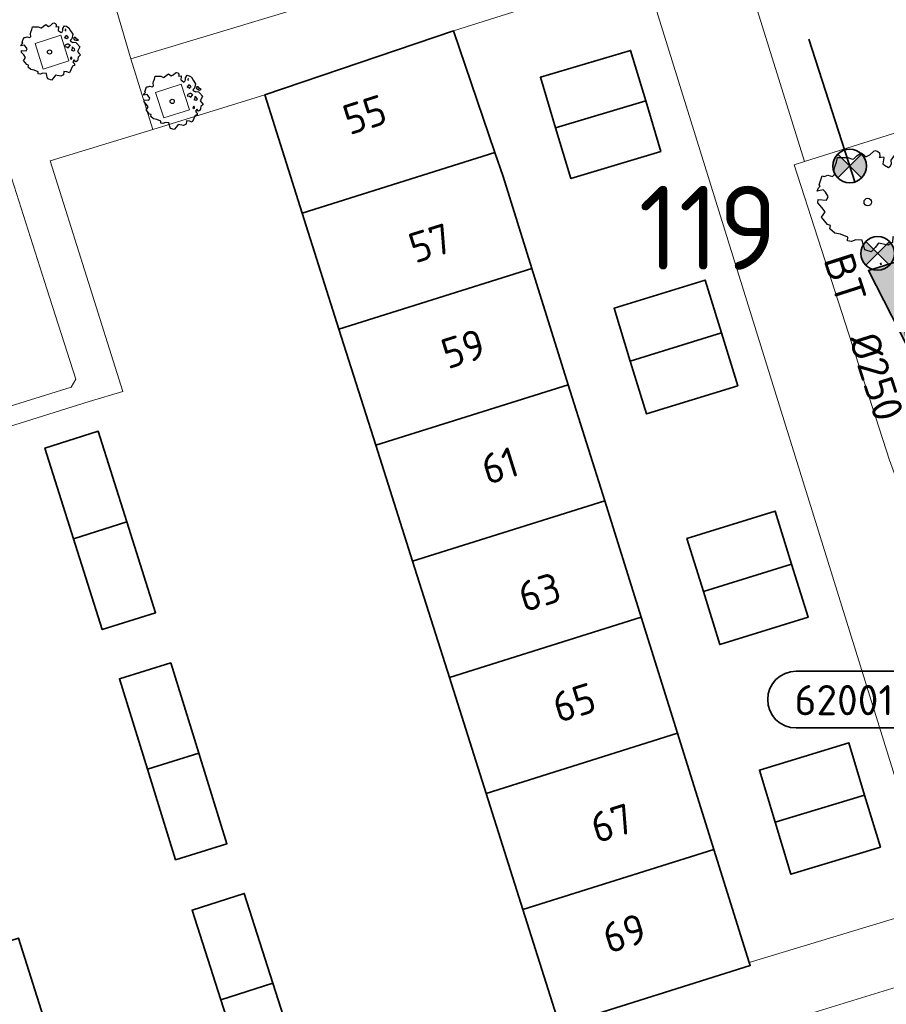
# Model space of a CAD drawing. Header units: metres. Extents: x 152391 to 157968, y 462336 to 467280.
# Tile 648 of 656: x 156766 to 156805, y 464712 to 464756. Entities that reach past the tile are written whole.
import ezdxf
from ezdxf.enums import TextEntityAlignment as Align

# ---------------------------------------------------------------- set-up
doc = ezdxf.new("R2010")
doc.units = ezdxf.units.M
doc.header["$LTSCALE"] = 0.75
doc.linetypes.add('RI-VWA_BETON', pattern=[19, 9, -5, 0, -5])
doc.layers.get('0').update_dxf_attribs({"lineweight": 25})
doc.layers.get('defpoints').update_dxf_attribs({"lineweight": 25})
for name, color, linetype, lineweight in [('B-GV-GR-BOOM-S', 252, 'Continuous', 25), ('B-WE-GR-BEPLANTING_CULTUUR_HEESTERS-GV', 251, 'Continuous', 18), ('B-WE-GR-GROENVOORZIENING-GV', 251, 'Continuous', 18), ('B-WE-OG-BEBOUWING-GV', 6, 'Continuous', 35), ('B-WE-OG-BEBOUWING-T18', 1, 'Continuous', 18), ('B-WE-VH-VERHARDING_BETONSTRAATSTEEN-GV', 251, 'Continuous', 18), ('B-WE-VH-VERHARDING_TEGEL-GV', 251, 'Continuous', 18), ('N-OI-RI-T50', 130, 'Continuous', 50), ('N-OI-RI-VWA_PUTNUMMER-S @ 0.75', 36, 'Continuous', 35), ('N-OI-RI-VWA_STROOMRICHTING-S @ 0.75', 36, 'Continuous', 35), ('N-OI-RI-VWA_TRANSPORTLEIDING_BETON_250-G', 36, 'RI-VWA_BETON', 35)]:
    doc.layers.add(name, color=color, linetype=linetype, lineweight=lineweight)
doc.layers.add('N-OI-RI-VRIJVERVAL_HULPSTUK-S', color=210, linetype='Continuous', lineweight=35, plot=False)
doc.styles.add('NLCS-ISO', font='isocpeur.ttf')
doc.styles.add('NLCS-ISO-M750-T18', font='NLCS-ISO.ttf', dxfattribs={"height": 1.35})
doc.styles.add('NLCS-ISO-M750-T50', font='NLCS-ISO.ttf', dxfattribs={"height": 3.75})

# ---------------------------------------------------------------- blocks, each defined once
blk = doc.blocks.new('*U189')
for q in [(-5.834, 7.601), (-7.601, 5.834)]:
    blk.add_line((-1.414, 1.414), q)
blk.add_lwpolyline([(-16.81, 12.391), (-9.652, 12.391, -1), (-9.652, 9.007), (-16.81, 9.007, -1)], format="xyb", close=True)
at = {"ltscale": 0.1, "style": 'NLCS-ISO'}
blk.add_attdef('PUTNR', text='', height=1.8, dxfattribs=at).set_placement((-13.333, 10.667), align=Align.MIDDLE_CENTER)
blk.add_attdef('PUTHGT', text='', height=1.8, rotation=315, dxfattribs=at).set_placement((-8.443, 8.482), align=Align.MIDDLE_LEFT)
blk = doc.blocks.new('*U80')
at = {"ltscale": 0.1}
blk.add_hatch(color=256, dxfattribs=at).paths.add_polyline_path([(2.5, 0), (-2.5, -0.833), (-2.5, 0.833)])
at = {"ltscale": 0.1, "flags": 128}
blk.add_lwpolyline([(2.5, 0), (-2.5, -0.833), (-2.5, 0.833)], close=True, dxfattribs=at)
at = {"ltscale": 0.1, "style": 'NLCS-ISO'}
for tag, p in [('BOBL', (-26.512, -3.24)), ('MAT', (-1, -3.74))]:
    blk.add_attdef(tag, text='', height=1.8, dxfattribs=at).set_placement(p, align=Align.BOTTOM_RIGHT)
for tag, p in [('BOBR', (15.505, -3.223)), ('DIA', (1, -3.74))]:
    blk.add_attdef(tag, text='', height=1.8, dxfattribs=at).set_placement(p, align=Align.BOTTOM_LEFT)
at = {"layer": 'defpoints', "ltscale": 0.1, "style": 'NLCS-ISO', "flags": 1}
blk.add_attdef('JVA', text='', height=1.8, dxfattribs=at).set_placement((0, -1), align=Align.TOP_CENTER)
blk = doc.blocks.new('SRI-HULP')
h = blk.add_hatch(color=256)
h.dxf.hatch_style = 1
h.paths.add_polyline_path([(-0.707, 0.707, 0.198912), (-1, 0, 0.198912), (-0.707, -0.707), (0, 0)])
h = blk.add_hatch(color=256)
h.dxf.hatch_style = 1
h.paths.add_polyline_path([(1, 0, 0.198912), (0.707, 0.707), (0, 0), (0.707, -0.707, 0.198912)])
for p, q in [((-0.707, 0.707), (0.707, -0.707)), ((-0.707, -0.707), (0.707, 0.707))]:
    blk.add_line(p, q)
blk.add_circle((0, 0), 1)
blk = doc.blocks.new('SGR-BOOM_31_50')
at = {"linetype": 'Continuous'}
for p, q in [((0.087, 2.108), (0.273, 2.283)), ((0.273, 2.283), (0.351, 2.305)), ((0.351, 2.305), (0.444, 2.261)), ((0.444, 2.261), (0.521, 2.196)), ((-1.479, 1.582), (-1.402, 1.78)), ((-1.402, 1.78), (-1.355, 1.999)), ((-1.355, 1.999), (-0.89, 1.999)), ((-0.89, 1.999), (-0.688, 1.911)), ((-0.688, 1.911), (-0.626, 1.933)), ((-0.626, 1.933), (-0.487, 2.064)), ((-0.487, 2.064), (-0.301, 2.196)), ((-0.301, 2.196), (-0.177, 2.108)), ((-0.177, 2.108), (-0.084, 2.02)), ((-0.084, 2.02), (0.087, 2.108)), ((0.537, 2.042), (0.506, 1.999)), ((0.506, 1.999), (0.707, 2.02)), ((0.521, 2.196), (0.537, 2.042)), ((0.723, 1.977), (0.676, 1.714)), ((0.707, 2.02), (0.723, 1.977)), ((1.048, 1.867), (1.188, 2.086)), ((1.064, 1.714), (1.048, 1.867)), ((1.188, 2.086), (1.358, 2.042)), ((1.296, 1.823), (1.234, 1.78)), ((1.234, 1.78), (1.265, 1.67)), ((1.281, 1.692), (1.296, 1.823)), ((1.358, 2.042), (1.545, 1.933)), ((1.545, 1.933), (1.669, 1.692)), ((-1.51, 1.451), (-1.479, 1.582)), ((-1.495, 1.232), (-1.51, 1.451)), ((0.676, 1.714), (0.754, 1.648)), ((0.754, 1.648), (0.924, 1.539)), ((0.924, 1.539), (1.002, 1.604)), ((1.002, 1.604), (1.064, 1.714)), ((1.265, 1.67), (1.281, 1.648)), ((1.669, 1.692), (1.839, 1.407)), ((1.839, 1.407), (1.762, 1.057)), ((-2.177, 0.772), (-2.038, 1.166)), ((-2.038, 1.166), (-1.944, 1.144)), ((-1.944, 1.144), (-1.789, 1.21)), ((-1.789, 1.21), (-1.572, 1.144)), ((-1.572, 1.144), (-1.495, 1.232)), ((1.25, 1.21), (1.188, 1.166)), ((1.188, 1.166), (1.234, 1.101)), ((1.234, 1.101), (1.312, 1.122)), ((1.296, 1.298), (1.25, 1.21)), ((1.374, 1.298), (1.296, 1.298)), ((1.312, 1.122), (1.374, 1.035)), ((1.436, 1.254), (1.374, 1.298)), ((1.374, 1.035), (1.436, 1.122)), ((1.498, 1.166), (1.436, 1.254)), ((1.436, 1.122), (1.498, 1.166)), ((1.762, 1.057), (1.638, 0.925)), ((1.638, 0.925), (1.7, 0.838)), ((1.963, 1.144), (1.917, 1.079)), ((1.917, 1.079), (1.948, 0.991)), ((1.948, 0.991), (2.041, 0.925)), ((2.056, 1.144), (1.963, 1.144)), ((2.041, 0.969), (2.18, 0.903)), ((2.041, 0.925), (2.056, 0.969)), ((2.165, 1.013), (2.056, 1.144)), ((2.304, 0.947), (2.165, 1.013)), ((2.18, 0.903), (2.304, 0.947)), ((-2.27, 0.487), (-2.208, 0.641)), ((-1.991, 0.553), (-2.27, 0.487)), ((-2.208, 0.641), (-2.131, 0.706)), ((-2.131, 0.706), (-2.177, 0.772)), ((-1.898, 0.444), (-1.991, 0.553)), ((-1.774, 0.246), (-1.898, 0.444)), ((1.234, 0.553), (1.188, 0.444)), ((1.188, 0.444), (1.374, 0.422)), ((1.405, 0.619), (1.234, 0.553)), ((1.483, 0.619), (1.405, 0.619)), ((1.622, 0.531), (1.483, 0.619)), ((1.483, 0.334), (1.607, 0.487)), ((1.607, 0.487), (1.653, 0.553)), ((1.7, 0.838), (1.839, 0.75)), ((1.839, 0.75), (1.917, 0.794)), ((1.917, 0.794), (2.087, 0.75)), ((2.087, 0.75), (2.18, 0.684)), ((2.18, 0.684), (2.413, 0.422)), ((-2.239, -0.038), (-2.224, 0.115)), ((-2.224, 0.115), (-1.851, 0.093)), ((-1.851, 0.093), (-1.774, 0.246)), ((1.374, 0.422), (1.483, 0.334)), ((1.793, 0.246), (1.746, 0.137)), ((1.911, 0.065), (1.746, 0.137)), ((1.808, 0.4), (1.793, 0.312)), ((1.793, 0.312), (1.793, 0.246)), ((1.901, 0.312), (1.808, 0.4)), ((1.963, 0.268), (1.901, 0.312)), ((1.911, 0.065), (2.01, 0.181)), ((2.01, 0.181), (1.963, 0.268)), ((2.289, 0.137), (2.227, 0.049)), ((2.227, 0.049), (2.351, -0.126)), ((2.413, 0.422), (2.289, 0.137)), ((-2.053, -0.235), (-2.239, -0.038)), ((-1.913, -0.433), (-2.053, -0.235)), ((-1.991, -0.564), (-1.913, -0.433)), ((1.715, -0.389), (1.653, -0.476)), ((1.777, -0.454), (1.715, -0.389)), ((2.289, -0.411), (2.242, -0.564)), ((2.459, -0.235), (2.289, -0.411)), ((2.351, -0.126), (2.459, -0.235)), ((-2.069, -0.673), (-1.991, -0.564)), ((-1.805, -1.002), (-2.069, -0.673)), ((1.653, -0.476), (1.669, -0.564)), ((1.684, -0.564), (1.777, -0.542)), ((1.777, -0.542), (1.777, -0.454)), ((1.948, -0.63), (1.855, -0.783)), ((1.855, -0.783), (1.901, -0.849)), ((1.901, -0.849), (1.994, -0.936)), ((2.103, -0.783), (1.948, -0.63)), ((2.211, -0.695), (2.103, -0.783)), ((2.242, -0.564), (2.211, -0.695)), ((-1.665, -1.046), (-1.805, -1.002)), ((-1.696, -1.199), (-1.665, -1.046)), ((-1.479, -1.396), (-1.696, -1.199)), ((1.808, -1.177), (1.715, -1.352)), ((1.824, -1.112), (1.808, -1.177)), ((1.979, -1.068), (1.824, -1.112)), ((1.994, -0.936), (1.979, -1.068)), ((-1.216, -1.44), (-1.479, -1.396)), ((-0.89, -1.571), (-1.216, -1.44)), ((-0.906, -1.725), (-0.89, -1.571)), ((-0.735, -1.769), (-0.906, -1.725)), ((-0.533, -1.681), (-0.735, -1.769)), ((-0.254, -1.703), (-0.533, -1.681)), ((-0.208, -1.9), (-0.254, -1.703)), ((1.126, -1.55), (1.11, -1.812)), ((1.374, -1.571), (1.126, -1.55)), ((1.576, -1.659), (1.374, -1.571)), ((1.715, -1.352), (1.576, -1.659)), ((-0.177, -1.988), (-0.208, -1.9)), ((-0.13, -2.141), (-0.177, -1.988)), ((0.149, -2.229), (-0.13, -2.141)), ((0.335, -2.031), (0.149, -2.229)), ((0.475, -1.834), (0.335, -2.031)), ((0.909, -1.922), (0.475, -1.834)), ((1.11, -1.812), (0.909, -1.922))]:
    blk.add_line(p, q, dxfattribs=at)
blk.add_circle((0, 0), 0.169, dxfattribs=at)
blk = doc.blocks.new('SGR-BOOM_0_20')
at = {"linetype": 'Continuous'}
for p, q in [((-0.85, 0.816), (-0.832, 0.89)), ((-0.832, 0.89), (-0.788, 1.001)), ((-0.788, 1.001), (-0.762, 1.124)), ((-0.762, 1.124), (-0.501, 1.124)), ((-0.501, 1.124), (-0.387, 1.075)), ((-0.387, 1.075), (-0.352, 1.087)), ((-0.352, 1.087), (-0.274, 1.161)), ((-0.274, 1.161), (-0.169, 1.235)), ((-0.169, 1.235), (-0.099, 1.186)), ((-0.099, 1.186), (-0.047, 1.137)), ((-0.047, 1.137), (0.049, 1.186)), ((0.049, 1.186), (0.154, 1.284)), ((0.154, 1.284), (0.197, 1.297)), ((0.197, 1.297), (0.25, 1.272)), ((0.25, 1.272), (0.293, 1.235)), ((0.302, 1.149), (0.284, 1.124)), ((0.284, 1.124), (0.398, 1.137)), ((0.293, 1.235), (0.302, 1.149)), ((0.407, 1.112), (0.38, 0.964)), ((0.38, 0.964), (0.424, 0.927)), ((0.398, 1.137), (0.407, 1.112)), ((0.424, 0.927), (0.52, 0.865)), ((0.52, 0.865), (0.564, 0.902)), ((0.564, 0.902), (0.598, 0.964)), ((0.59, 1.05), (0.668, 1.173)), ((0.598, 0.964), (0.59, 1.05)), ((0.668, 1.173), (0.764, 1.149)), ((0.729, 1.026), (0.694, 1.001)), ((0.694, 1.001), (0.712, 0.939)), ((0.712, 0.939), (0.721, 0.927)), ((0.721, 0.952), (0.729, 1.026)), ((0.764, 1.149), (0.869, 1.087)), ((0.869, 1.087), (0.939, 0.952)), ((0.939, 0.952), (1.035, 0.792)), ((-1.225, 0.434), (-1.146, 0.656)), ((-1.146, 0.656), (-1.094, 0.644)), ((-1.094, 0.644), (-1.007, 0.681)), ((-1.007, 0.681), (-0.884, 0.644)), ((-0.884, 0.644), (-0.841, 0.693)), ((-0.841, 0.693), (-0.85, 0.816)), ((0.703, 0.681), (0.668, 0.656)), ((0.668, 0.656), (0.694, 0.619)), ((0.694, 0.619), (0.738, 0.631)), ((0.729, 0.73), (0.703, 0.681)), ((0.773, 0.73), (0.729, 0.73)), ((0.738, 0.631), (0.773, 0.582)), ((0.808, 0.705), (0.773, 0.73)), ((0.773, 0.582), (0.808, 0.631)), ((0.843, 0.656), (0.808, 0.705)), ((0.808, 0.631), (0.843, 0.656)), ((0.991, 0.594), (0.921, 0.521)), ((0.921, 0.521), (0.956, 0.471)), ((0.956, 0.471), (1.035, 0.422)), ((1.035, 0.792), (0.991, 0.594)), ((1.035, 0.422), (1.078, 0.447)), ((1.104, 0.644), (1.078, 0.607)), ((1.078, 0.607), (1.096, 0.557)), ((1.078, 0.447), (1.174, 0.422)), ((1.096, 0.557), (1.148, 0.521)), ((1.157, 0.644), (1.104, 0.644)), ((1.148, 0.545), (1.226, 0.508)), ((1.148, 0.521), (1.157, 0.545)), ((1.218, 0.57), (1.157, 0.644)), ((1.296, 0.533), (1.218, 0.57)), ((1.226, 0.508), (1.296, 0.533)), ((-1.277, 0.274), (-1.242, 0.36)), ((-1.12, 0.311), (-1.277, 0.274)), ((-1.259, -0.022), (-1.251, 0.065)), ((-1.251, 0.065), (-1.041, 0.052)), ((-1.242, 0.36), (-1.198, 0.397)), ((-1.198, 0.397), (-1.225, 0.434)), ((-1.068, 0.249), (-1.12, 0.311)), ((-0.998, 0.139), (-1.068, 0.249)), ((-1.041, 0.052), (-0.998, 0.139)), ((0.694, 0.311), (0.668, 0.249)), ((0.668, 0.249), (0.773, 0.237)), ((0.79, 0.348), (0.694, 0.311)), ((0.773, 0.237), (0.834, 0.188)), ((0.834, 0.348), (0.79, 0.348)), ((0.912, 0.299), (0.834, 0.348)), ((0.834, 0.188), (0.904, 0.274)), ((0.904, 0.274), (0.93, 0.311)), ((1.008, 0.139), (0.982, 0.077)), ((1.075, 0.037), (0.982, 0.077)), ((1.017, 0.225), (1.008, 0.176)), ((1.008, 0.176), (1.008, 0.139)), ((1.069, 0.176), (1.017, 0.225)), ((1.104, 0.151), (1.069, 0.176)), ((1.075, 0.037), (1.13, 0.102)), ((1.13, 0.102), (1.104, 0.151)), ((1.174, 0.422), (1.226, 0.385)), ((1.226, 0.385), (1.357, 0.237)), ((1.287, 0.077), (1.253, 0.028)), ((1.253, 0.028), (1.322, -0.071)), ((1.357, 0.237), (1.287, 0.077)), ((-1.155, -0.132), (-1.259, -0.022)), ((-1.164, -0.379), (-1.12, -0.317)), ((-1.015, -0.564), (-1.164, -0.379)), ((-1.076, -0.243), (-1.155, -0.132)), ((-1.12, -0.317), (-1.076, -0.243)), ((0.965, -0.219), (0.93, -0.268)), ((0.93, -0.268), (0.939, -0.317)), ((0.947, -0.317), (1, -0.305)), ((1, -0.256), (0.965, -0.219)), ((1, -0.305), (1, -0.256)), ((1.096, -0.354), (1.043, -0.44)), ((1.183, -0.44), (1.096, -0.354)), ((1.244, -0.391), (1.183, -0.44)), ((1.261, -0.317), (1.244, -0.391)), ((1.287, -0.231), (1.261, -0.317)), ((1.383, -0.132), (1.287, -0.231)), ((1.322, -0.071), (1.383, -0.132)), ((-0.937, -0.588), (-1.015, -0.564)), ((-0.954, -0.675), (-0.937, -0.588)), ((-0.832, -0.785), (-0.954, -0.675)), ((-0.684, -0.81), (-0.832, -0.785)), ((-0.501, -0.884), (-0.684, -0.81)), ((0.633, -0.872), (0.625, -1.019)), ((0.773, -0.884), (0.633, -0.872)), ((0.965, -0.761), (0.886, -0.933)), ((1.017, -0.662), (0.965, -0.761)), ((1.026, -0.625), (1.017, -0.662)), ((1.113, -0.601), (1.026, -0.625)), ((1.043, -0.44), (1.069, -0.477)), ((1.069, -0.477), (1.122, -0.527)), ((1.122, -0.527), (1.113, -0.601)), ((-0.509, -0.97), (-0.501, -0.884)), ((-0.413, -0.995), (-0.509, -0.97)), ((-0.3, -0.946), (-0.413, -0.995)), ((-0.143, -0.958), (-0.3, -0.946)), ((-0.117, -1.069), (-0.143, -0.958)), ((-0.099, -1.118), (-0.117, -1.069)), ((-0.073, -1.204), (-0.099, -1.118)), ((0.084, -1.254), (-0.073, -1.204)), ((0.188, -1.143), (0.084, -1.254)), ((0.267, -1.032), (0.188, -1.143)), ((0.511, -1.081), (0.267, -1.032)), ((0.625, -1.019), (0.511, -1.081)), ((0.886, -0.933), (0.773, -0.884))]:
    blk.add_line(p, q, dxfattribs=at)
blk.add_circle((0, 0), 0.0948, dxfattribs=at)

msp = doc.modelspace()

# ---------------------------------------------------------------- linework, layer by layer
at = {"layer": 'B-WE-GR-BEPLANTING_CULTUUR_HEESTERS-GV'}
msp.add_lwpolyline([(156816.802, 464744.19), (156816.67, 464746.2), (156814.54, 464751.58), (156813.59, 464753.86), (156801.372, 464750.01), (156800.908, 464749.865), (156805.17, 464736.67)], dxfattribs=at)
at = {"layer": 'B-WE-GR-GROENVOORZIENING-GV'}
for points in [[(156768.114, 464755.654), (156766.97, 464755.289), (156767.335, 464754.145), (156768.478, 464754.511)], [(156773.504, 464753.467), (156772.36, 464753.102), (156772.725, 464751.958), (156773.868, 464752.324)]]:
    msp.add_lwpolyline(points, close=True, dxfattribs=at)
at = {"layer": 'B-WE-OG-BEBOUWING-GV'}
for points in [[(156778.913, 464747.703), (156787.531, 464750.412), (156785.684, 464755.853), (156777.237, 464752.987)], [(156794.271, 464752.722), (156793.595, 464754.982), (156789.566, 464753.778), (156790.242, 464751.518)], [(156794.271, 464752.722), (156790.242, 464751.518), (156790.917, 464749.258), (156794.946, 464750.462)], [(156780.557, 464742.516), (156789.183, 464745.228), (156787.895, 464749.339), (156787.531, 464750.412), (156778.913, 464747.703)], [(156789.183, 464745.228), (156780.557, 464742.516), (156782.202, 464737.33), (156790.81, 464740.036)], [(156797.66, 464742.35), (156796.936, 464744.711), (156792.854, 464743.457), (156793.578, 464741.097)], [(156797.66, 464742.35), (156793.578, 464741.097), (156794.303, 464738.736), (156798.385, 464739.989)], [(156782.202, 464737.33), (156783.846, 464732.144), (156792.436, 464734.845), (156790.81, 464740.036)], [(156768.69, 464733.148), (156771.079, 464733.903), (156769.797, 464737.96), (156767.408, 464737.206)], [(156785.491, 464726.958), (156794.063, 464729.653), (156792.436, 464734.845), (156783.846, 464732.144)], [(156796.85, 464730.795), (156800.793, 464732.014), (156800.059, 464734.387), (156796.116, 464733.168)], [(156771.079, 464733.903), (156768.69, 464733.148), (156769.972, 464729.091), (156772.361, 464729.846)], [(156800.793, 464732.014), (156796.85, 464730.795), (156797.583, 464728.422), (156801.527, 464729.642)], [(156794.063, 464729.653), (156785.491, 464726.958), (156787.135, 464721.772), (156795.69, 464724.461)], [(156771.998, 464722.853), (156774.293, 464723.565), (156773.038, 464727.606), (156770.743, 464726.893)], [(156788.78, 464716.586), (156797.316, 464719.27), (156795.69, 464724.461), (156787.135, 464721.772)], [(156800.061, 464720.489), (156804.059, 464721.7), (156803.355, 464724.027), (156799.356, 464722.816)], [(156774.293, 464723.565), (156771.998, 464722.853), (156773.254, 464718.81), (156775.548, 464719.523)], [(156804.059, 464721.7), (156800.061, 464720.489), (156800.766, 464718.162), (156804.764, 464719.372)], [(156798.9, 464714.216), (156797.316, 464719.27), (156788.78, 464716.586), (156790.391, 464711.505), (156790.424, 464711.4), (156798.943, 464714.078)], [(156777.602, 464713.296), (156776.323, 464717.301), (156773.99, 464716.556), (156775.27, 464712.548)], [(156757.658, 464712.572), (156759.316, 464707.343), (156767.881, 464710.075), (156766.224, 464715.304)], [(156778.883, 464709.284), (156777.602, 464713.296), (156775.27, 464712.548), (156776.551, 464708.539)]]:
    msp.add_lwpolyline(points, close=True, dxfattribs=at)
at = {"layer": 'B-WE-VH-VERHARDING_BETONSTRAATSTEEN-GV'}
for points in [[(156785.978, 464816.583), (156784.002, 464822.899), (156783.601, 464822.743), (156779.089, 464821.408), (156779.248, 464820.899), (156801.372, 464750.01), (156813.59, 464753.86), (156831.87, 464759.63), (156840.872, 464762.318), (156841.777, 464762.588), (156842.068, 464762.679), (156840.445, 464767.979), (156840.111, 464767.861), (156836.546, 464766.735), (156810.739, 464758.578), (156809.265, 464758.148)], [(156763.884, 464753.869), (156755.231, 464750.991), (156747.155, 464748.401), (156747.127, 464748.163), (156748.396, 464744.042), (156750.009, 464738.801), (156751.214, 464734.89), (156751.364, 464734.653), (156751.632, 464734.654), (156768.587, 464739.93), (156768.792, 464740.289), (156767.499, 464744.323), (156765.819, 464749.562), (156764.984, 464752.165), (156764.634, 464753.47)], [(156811.141, 464703.117), (156810.303, 464705.795), (156809.466, 464708.473), (156808.628, 464711.151), (156807.79, 464713.829), (156801.601, 464711.92), (156802.345, 464709.515), (156800.282, 464708.876), (156799.957, 464708.776), (156799.212, 464711.182), (156791.319, 464708.7), (156790.992, 464708.638), (156790.729, 464708.132), (156791.994, 464704.071), (156793.706, 464698.582), (156794.997, 464694.442)]]:
    msp.add_lwpolyline(points, dxfattribs=at)
at = {"layer": 'B-WE-VH-VERHARDING_TEGEL-GV'}
for points in [[(156788.487, 464759.901), (156780.013, 464757.25), (156771.257, 464754.607), (156772.227, 464751.448), (156777.237, 464752.987), (156785.684, 464755.853), (156794.207, 464758.555), (156807.212, 464716.735), (156811.17, 464717.974), (156810.581, 464719.856), (156805.66, 464735.32), (156805.17, 464736.67), (156800.908, 464749.865), (156801.372, 464750.01), (156779.248, 464820.899), (156779.089, 464821.408), (156777.051, 464820.789), (156778.512, 464816.155), (156779.178, 464814.262), (156795.578, 464762.318)], [(156768.114, 464755.654), (156768.478, 464754.511), (156767.335, 464754.145), (156766.97, 464755.289)], [(156773.504, 464753.467), (156773.868, 464752.324), (156772.725, 464751.958), (156772.36, 464753.102)]]:
    msp.add_lwpolyline(points, close=True, dxfattribs=at)
for points in [[(156764.634, 464753.47), (156764.984, 464752.165), (156765.819, 464749.562), (156767.499, 464744.323), (156768.792, 464740.289), (156768.587, 464739.93), (156751.632, 464734.654), (156751.912, 464733.77), (156759.594, 464736.22), (156769.383, 464739.284), (156770.898, 464739.728), (156767.648, 464750.042), (156772.227, 464751.448), (156771.257, 464754.607), (156769.997, 464758.885), (156768.669, 464758.493), (156759.65, 464755.644), (156747.583, 464751.881), (156746.095, 464751.417), (156747.127, 464748.163)], [(156807.212, 464716.735), (156798.9, 464714.216), (156798.943, 464714.078), (156790.424, 464711.4), (156790.391, 464711.505), (156789.738, 464711.298), (156790.729, 464708.132), (156790.992, 464708.638), (156791.319, 464708.7), (156799.212, 464711.182), (156801.601, 464711.92), (156807.79, 464713.829)]]:
    msp.add_lwpolyline(points, dxfattribs=at)
at = {"layer": 'N-OI-RI-VWA_TRANSPORTLEIDING_BETON_250-G'}
msp.add_line((156797.19, 464769.15), (156813.6, 464717.94), dxfattribs=at)

# ---------------------------------------------------------------- block references
at = {"layer": 'B-GV-GR-BOOM-S', "transparency": 33554559}
for name, p in [('SGR-BOOM_0_20', (156767.616, 464754.907)), ('SGR-BOOM_0_20', (156773.1, 464752.7)), ('SGR-BOOM_31_50', (156804.2, 464748.2))]:
    msp.add_blockref(name, p, dxfattribs=at)
at = {"layer": 'N-OI-RI-VRIJVERVAL_HULPSTUK-S', "xscale": 0.75, "yscale": 0.75, "zscale": 0.75}
for p in [(156803.391, 464749.812), (156804.641, 464745.906)]:
    msp.add_blockref('SRI-HULP', p, dxfattribs=at)
at = {"layer": 'N-OI-RI-VWA_PUTNUMMER-S @ 0.75', "xscale": 0.75, "yscale": 0.75, "zscale": 0.75}
msp.add_blockref('*U189', (156813.6, 464717.94), dxfattribs=at).add_auto_attribs({'PUTNR': '620010', 'PUTHGT': '2.50'})
at = {"layer": 'N-OI-RI-VWA_STROOMRICHTING-S @ 0.75', "xscale": 0.75, "yscale": 0.75, "zscale": 0.75, "rotation": 287.7678086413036}
msp.add_blockref('*U80', (156805.395, 464743.545), dxfattribs=at).add_auto_attribs({'MAT': 'BT', 'DIA': '%%c250', 'BOBL': '1.20', 'BOBR': '0.92'})

# ---------------------------------------------------------------- texts
at = {"layer": 'B-WE-OG-BEBOUWING-T18', "style": 'NLCS-ISO-M750-T18'}
for s, rotation, p in [('55', 17.6, (156781.712, 464752.108)), ('57', 17.4, (156784.634, 464746.368)), ('59', 17.4, (156786.113, 464741.647)), ('61', 17.4, (156787.75, 464736.423)), ('63', 17.4, (156789.521, 464730.77)), ('65', 17.4, (156791.069, 464725.831)), ('67', 17.4, (156792.757, 464720.443)), ('69', 17.6, (156793.314, 464715.522))]:
    msp.add_text(s, height=1.35, rotation=rotation, dxfattribs=at).set_placement(p, align=Align.MIDDLE)
at = {"layer": 'N-OI-RI-T50', "style": 'NLCS-ISO-M750-T50'}
msp.add_text('119', height=3.75, dxfattribs=at).set_placement((156793.956, 464745.177))

doc.saveas('drawing.dxf')
